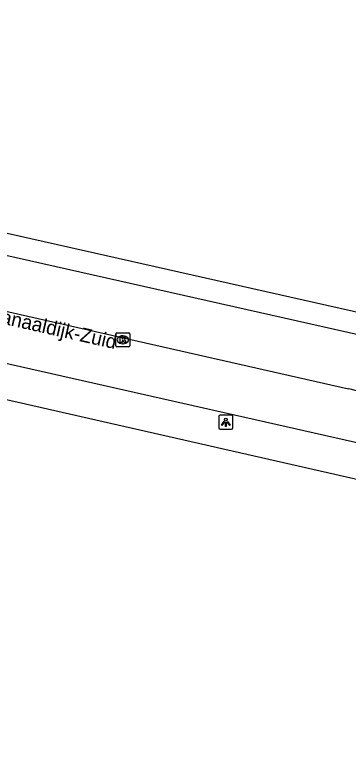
# Model space of a CAD drawing. Extents: x 161771 to 163125, y 382479 to 383177.
# Drawn here: x 162363.8 to 162387.4, y 383000.2 to 383051.9 of the extents above; entities that cross this region are included whole.
import ezdxf

# ---------------------------------------------------------------- set-up
doc = ezdxf.new("R2010")
doc.units = 0
for name, color, linetype in [('IMGEO_Berm_groen', 7, 'Continuous'), ('IMGEO_Fietspad_gesloten', 7, 'Continuous'), ('IMGEO_Kolk', 7, 'Continuous'), ('IMGEO_Lichtpunt', 7, 'Continuous'), ('IMGEO_Openbare_ruimte_label', 7, 'Continuous'), ('IMGEO_Rijbaan_lokaal_gesloten', 7, 'Continuous'), ('IMGEO_Voetpad_open', 7, 'Continuous')]:
    doc.layers.add(name, color=color, linetype=linetype)

msp = doc.modelspace()

# ---------------------------------------------------------------- linework, layer by layer
at = {"layer": 'IMGEO_Berm_groen'}
msp.add_lwpolyline([(162390.903, 383018.326), (162345.808, 383028.59), (162341.754, 383029.513), (162329.778, 383032.259)], dxfattribs=at)
at = {"layer": 'IMGEO_Fietspad_gesloten'}
msp.add_lwpolyline([(162315.791, 383045.55), (162330.507, 383042.225), (162412.703, 383023.699)], dxfattribs=at)
at = {"layer": 'IMGEO_Kolk'}
for p, q in [((162371.037, 383029.367), (162371.889, 383029.367)), ((162370.962, 383028.441), (162370.962, 383029.293)), ((162371.45, 383029.147), (162371.475, 383029.147)), ((162371.963, 383029.293), (162371.963, 383028.441)), ((162371.889, 383028.367), (162371.037, 383028.367)), ((162371.473, 383028.587), (162371.448, 383028.587))]:
    msp.add_line(p, q, dxfattribs=at)
for points in [[(162371.037, 383029.367), (162371.889, 383029.367)], [(162370.962, 383028.441), (162370.962, 383029.293)], [(162371.283, 383029.067), (162371.406, 383029.067), (162371.406, 383028.916), (162371.536, 383029.067), (162371.7, 383029.067), (162371.554, 383028.916), (162371.707, 383028.667), (162371.555, 383028.667), (162371.47, 383028.831), (162371.406, 383028.764), (162371.406, 383028.667), (162371.283, 383028.667), (162371.283, 383029.067)], [(162371.963, 383029.293), (162371.963, 383028.441)], [(162371.889, 383028.367), (162371.037, 383028.367)]]:
    msp.add_lwpolyline(points, dxfattribs=at)
for centre, start, end in [((162371.039, 383029.291), 91.552, 178.448), ((162371.039, 383029.291), 91.552, 178.448), ((162371.887, 383029.291), 1.552, 88.448), ((162371.887, 383029.291), 1.552, 88.448), ((162371.039, 383028.443), 181.552, 268.448), ((162371.039, 383028.443), 181.552, 268.448), ((162371.887, 383028.443), 271.552, 358.448), ((162371.887, 383028.443), 271.552, 358.448)]:
    msp.add_arc(centre, 0.0765, start, end, dxfattribs=at)
for centre, major_axis, ratio, start_param, end_param in [((162371.449, 383028.867), (-0.387, 0.002), 0.722429, 4.712389, 7.853982), ((162371.474, 383028.867), (-0.39, 0.002), 0.717154, 1.570796, 4.712389)]:
    msp.add_ellipse(centre, major_axis=major_axis, ratio=ratio, start_param=start_param, end_param=end_param, dxfattribs=at)
at = {"layer": 'IMGEO_Lichtpunt'}
for p, q in [((162378.241, 383023.434), (162378.241, 383022.627)), ((162378.241, 383023.434), (162378.241, 383022.627)), ((162379.143, 383023.529), (162378.335, 383023.529)), ((162379.143, 383023.529), (162378.335, 383023.529)), ((162379.237, 383022.627), (162379.237, 383023.434)), ((162379.237, 383022.627), (162379.237, 383023.434)), ((162378.335, 383022.533), (162379.143, 383022.533)), ((162378.335, 383022.533), (162379.143, 383022.533))]:
    msp.add_line(p, q, dxfattribs=at)
for points in [[(162378.615, 383023.098), (162378.654, 383023.07), (162378.466, 383022.808), (162378.428, 383022.835), (162378.615, 383023.098)], [(162378.717, 383023.05), (162378.764, 383023.05), (162378.764, 383022.728), (162378.717, 383022.728), (162378.717, 383023.05)], [(162378.827, 383023.07), (162378.865, 383023.097), (162379.052, 383022.835), (162379.013, 383022.807), (162378.827, 383023.07)]]:
    msp.add_lwpolyline(points, dxfattribs=at)
msp.add_circle((162378.74, 383023.232), 0.0994, dxfattribs=at)
for centre, start, end in [((162378.335, 383023.434), 90, 180), ((162378.335, 383023.434), 90, 180), ((162379.143, 383023.434), 0, 90), ((162379.143, 383023.434), 0, 90), ((162378.335, 383022.627), 180, 270), ((162378.335, 383022.627), 180, 270), ((162379.143, 383022.627), 270, 0), ((162379.143, 383022.627), 270, 360)]:
    msp.add_arc(centre, 0.0946, start, end, dxfattribs=at)
at = {"layer": 'IMGEO_Rijbaan_lokaal_gesloten'}
for points in [[(162270.405, 383051.883), (162283.923, 383048.832), (162329.67, 383038.487), (162387.404, 383025.398)], [(162330.303, 383034.647), (162342.246, 383031.949), (162346.364, 383031.019), (162389.379, 383021.303)]]:
    msp.add_lwpolyline(points, dxfattribs=at)
msp.add_arc((162375.494, 382974.731), 52.048, 74.616, 76.7724, dxfattribs=at)
at = {"layer": 'IMGEO_Voetpad_open'}
msp.add_lwpolyline([(162316.154, 383047.05), (162330.921, 383043.712), (162413.931, 383025.005), (162528.992, 382999.263), (162602.3, 382982.823), (162862.598, 382924.42), (162982.36, 382897.639), (163063.337, 382879.55), (163063.344, 382879.609)], dxfattribs=at)

# ---------------------------------------------------------------- texts
at = {"layer": 'IMGEO_Openbare_ruimte_label'}
msp.add_text('Kanaaldijk-Zuid', height=1, rotation=347.2847, dxfattribs=at).set_placement((162361.906, 383030.235))

doc.saveas('drawing.dxf')
